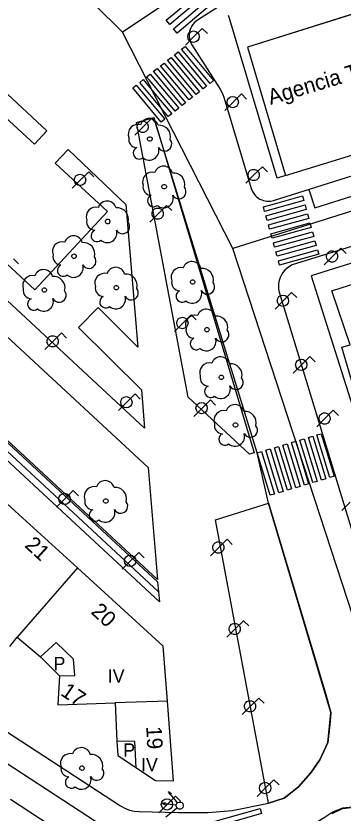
# Model space of a CAD drawing. Extents: x 282771 to 285132, y 4823109 to 4825496.
# Drawn here: x 284839.4 to 284876.2, y 4823915.9 to 4824005.5 of the extents above; entities that cross this region are included whole.
import ezdxf

# ---------------------------------------------------------------- set-up
doc = ezdxf.new("R2010")
doc.units = 0
for name, color, linetype in [('ACERA-BORDILLO', 7, 'Continuous'), ('ARBOL', 7, 'Continuous'), ('BORDILLO', 7, 'Continuous'), ('CALLE-EJE', 7, 'Continuous'), ('CARRIL-BICI-AREA', 7, 'Continuous'), ('CARRIL-BICI-EJE', 7, 'Continuous'), ('EDIFICIO', 7, 'Continuous'), ('FAROLA', 7, 'Continuous'), ('INTERIOR-EDIFICIO', 7, 'Continuous'), ('MEDIANERA', 7, 'Continuous'), ('NUM-PORTAL', 7, 'Continuous'), ('PASO-PEATONES', 7, 'Continuous'), ('SEMAFORO', 7, 'Continuous'), ('SENAL-VIARIA', 7, 'Continuous'), ('TXT-ALTURA-EDIFICIO', 7, 'Continuous'), ('TXT-EDIFICIOS', 7, 'Continuous'), ('ZONA-VERDE', 7, 'Continuous')]:
    doc.layers.add(name, color=color, linetype=linetype)

msp = doc.modelspace()

# ---------------------------------------------------------------- linework, layer by layer
at = {"layer": 'ACERA-BORDILLO'}
for points in [[(284891.079, 4824024.92), (284859.788, 4824005.004), (284859.499, 4824004.781), (284859.243, 4824004.492), (284859.134, 4824004.324), (284859.041, 4824004.143), (284858.966, 4824003.952), (284858.91, 4824003.753), (284858.876, 4824003.55), (284858.862, 4824003.345), (284858.87, 4824003.142), (284858.897, 4824002.944), (284859.006, 4824002.572), (284859.172, 4824002.248), (284862.335, 4823997.249), (284862.594, 4823996.771)], [(284692.789, 4824019.853), (284728.968, 4823996.225), (284791.718, 4823955.446), (284851.145, 4823916.741), (284851.625, 4823916.474), (284852.142, 4823916.273), (284852.681, 4823916.146), (284853.228, 4823916.094), (284857.609, 4823915.985), (284861.006, 4823915.985), (284863.68, 4823916.208), (284867.77, 4823917.047), (284869.552, 4823917.605), (284871.167, 4823918.886), (284872.559, 4823920.446), (284873.561, 4823921.895), (284874.452, 4823923.845), (284874.786, 4823927.244), (284867.771, 4823950.756), (284866.522, 4823956.415), (284854.868, 4823994.087)], [(284862.594, 4823996.771), (284862.786, 4823996.262), (284865.844, 4823986.095), (284865.981, 4823985.754), (284866.193, 4823985.426), (284866.327, 4823985.275), (284866.478, 4823985.135), (284866.644, 4823985.011), (284866.823, 4823984.904), (284867.012, 4823984.816), (284867.209, 4823984.748), (284867.409, 4823984.702), (284867.609, 4823984.677), (284867.999, 4823984.686), (284868.359, 4823984.763), (284891.078, 4823991.912)], [(284891.078, 4823983.884), (284870.448, 4823977.527), (284870.148, 4823977.357), (284869.878, 4823977.167), (284869.628, 4823976.937), (284869.408, 4823976.677), (284869.228, 4823976.397), (284869.088, 4823976.097), (284868.978, 4823975.777), (284868.918, 4823975.447), (284868.888, 4823975.107), (284868.908, 4823974.777), (284868.978, 4823974.447), (284891.077, 4823902.126)]]:
    msp.add_lwpolyline(points, dxfattribs=at)
at = {"layer": 'ARBOL'}
for centre, major_axis, ratio, start_param, end_param in [((284854.358, 4823992.937), (0.574, 0.865), 0.999978, 5.571506, 8.115185), ((284853.098, 4823992.207), (0.607, 0.914), 0.999978, 0.331845, 2.515676), ((284855.488, 4823991.937), (0.704, 1.06), 0.999978, 5.037269, 6.970509), ((284852.988, 4823991.637), (-0.517, -0.779), 0.999978, 5.099512, 6.836697), ((284856.098, 4823991.107), (-0.441, -0.664), 0.999978, 5.803987, 9.120612), ((284853.228, 4823990.087), (-0.372, -0.56), 0.999978, 4.141985, 7.558218), ((284854.368, 4823990.387), (-0.6, -0.904), 0.999978, 6.152914, 8.752992), ((284855.968, 4823987.577), (0.575, 0.865), 0.999978, 5.571657, 8.115336), ((284854.708, 4823986.847), (0.607, 0.914), 0.999978, 0.331996, 2.515827), ((284857.098, 4823986.577), (0.704, 1.06), 0.999978, 5.03742, 6.97066), ((284854.598, 4823986.277), (-0.518, -0.779), 0.999978, 5.099663, 6.836848), ((284857.708, 4823985.747), (-0.441, -0.664), 0.999978, 5.804138, 9.120763), ((284849.628, 4823983.656), (0.575, 0.865), 0.999978, 5.571972, 8.11565), ((284854.838, 4823984.727), (-0.372, -0.56), 0.999978, 4.142136, 7.558369), ((284855.978, 4823985.027), (-0.601, -0.904), 0.999978, 6.153065, 8.753143), ((284848.368, 4823982.926), (0.607, 0.913), 0.999978, 0.33231, 2.516141), ((284850.758, 4823982.656), (0.704, 1.06), 0.999978, 5.037734, 6.970975), ((284848.258, 4823982.356), (-0.518, -0.779), 0.999978, 5.099977, 6.837162), ((284851.368, 4823981.826), (-0.441, -0.664), 0.999978, 5.804453, 9.121077), ((284848.498, 4823980.806), (-0.372, -0.56), 0.999978, 4.14245, 7.558684), ((284849.638, 4823981.106), (-0.601, -0.904), 0.999978, 6.153379, 8.753457), ((284844.578, 4823979.026), (0.607, 0.913), 0.999978, 0.332558, 2.516388), ((284845.838, 4823979.756), (0.575, 0.865), 0.999978, 5.572219, 8.115898), ((284846.968, 4823978.756), (0.705, 1.06), 0.999978, 5.037982, 6.971222), ((284844.468, 4823978.456), (-0.518, -0.779), 0.999978, 5.100224, 6.83741), ((284847.578, 4823977.926), (-0.441, -0.664), 0.999978, 5.8047, 9.121324), ((284844.708, 4823976.906), (-0.372, -0.56), 0.999978, 4.142697, 7.558931), ((284845.848, 4823977.206), (-0.601, -0.904), 0.999978, 6.153626, 8.753704), ((284859.178, 4823976.856), (0.575, 0.865), 0.999978, 5.571958, 8.115637), ((284842.488, 4823975.956), (0.575, 0.865), 0.999978, 5.57245, 8.116129), ((284849.338, 4823975.486), (0.607, 0.913), 0.999978, 0.332557, 2.516388), ((284850.598, 4823976.216), (0.575, 0.865), 0.999978, 5.572218, 8.115897), ((284857.918, 4823976.126), (0.607, 0.913), 0.999978, 0.332297, 2.516128), ((284860.308, 4823975.856), (0.704, 1.06), 0.999978, 5.037721, 6.970961), ((284841.228, 4823975.226), (0.608, 0.913), 0.999978, 0.332788, 2.516619), ((284843.618, 4823974.956), (0.705, 1.059), 0.999978, 5.038212, 6.971453), ((284851.728, 4823975.216), (0.705, 1.06), 0.999978, 5.037981, 6.971221), ((284857.808, 4823975.556), (-0.518, -0.779), 0.999978, 5.099964, 6.837149), ((284841.118, 4823974.656), (-0.518, -0.779), 0.999978, 5.100455, 6.83764), ((284849.228, 4823974.916), (-0.518, -0.779), 0.999978, 5.100224, 6.837409), ((284852.338, 4823974.386), (-0.441, -0.664), 0.999978, 5.804699, 9.121324), ((284860.918, 4823975.026), (-0.441, -0.664), 0.999978, 5.804439, 9.121064), ((284844.228, 4823974.126), (-0.441, -0.663), 0.999978, 5.804931, 9.121555), ((284849.468, 4823973.366), (-0.372, -0.56), 0.999978, 4.142697, 7.55893), ((284850.608, 4823973.666), (-0.601, -0.904), 0.999978, 6.153626, 8.753704), ((284858.048, 4823974.006), (-0.372, -0.56), 0.999978, 4.142437, 7.55867), ((284859.188, 4823974.306), (-0.601, -0.904), 0.999978, 6.153366, 8.753444), ((284841.358, 4823973.106), (-0.372, -0.559), 0.999978, 4.142928, 7.559162), ((284842.498, 4823973.406), (-0.601, -0.904), 0.999978, 6.153857, 8.753935), ((284860.788, 4823971.506), (0.575, 0.865), 0.999978, 5.572105, 8.115784), ((284859.528, 4823970.776), (0.607, 0.913), 0.999978, 0.332444, 2.516275), ((284861.918, 4823970.506), (0.704, 1.06), 0.999978, 5.037868, 6.971108), ((284859.418, 4823970.206), (-0.518, -0.779), 0.999978, 5.100111, 6.837296), ((284862.528, 4823969.676), (-0.441, -0.664), 0.999978, 5.804586, 9.121211), ((284859.658, 4823968.656), (-0.372, -0.56), 0.999978, 4.142584, 7.558817), ((284860.798, 4823968.956), (-0.601, -0.904), 0.999978, 6.153513, 8.753591), ((284862.398, 4823966.146), (0.575, 0.865), 0.999978, 5.572256, 8.115935), ((284861.138, 4823965.416), (0.607, 0.913), 0.999978, 0.332595, 2.516426), ((284863.528, 4823965.146), (0.705, 1.06), 0.999978, 5.038019, 6.971259), ((284861.028, 4823964.846), (-0.518, -0.779), 0.999978, 5.100262, 6.837447), ((284864.138, 4823964.316), (-0.441, -0.664), 0.999978, 5.804737, 9.121361), ((284861.268, 4823963.296), (-0.372, -0.56), 0.999978, 4.142735, 7.558968), ((284862.408, 4823963.596), (-0.601, -0.904), 0.999978, 6.153664, 8.753741), ((284863.998, 4823960.786), (0.575, 0.865), 0.999978, 5.572406, 8.116084), ((284862.738, 4823960.056), (0.607, 0.913), 0.999978, 0.332744, 2.516575), ((284865.128, 4823959.786), (0.705, 1.059), 0.999978, 5.038168, 6.971409), ((284862.628, 4823959.486), (-0.518, -0.779), 0.999978, 5.100411, 6.837596), ((284865.738, 4823958.956), (-0.441, -0.663), 0.999978, 5.804887, 9.121511), ((284862.868, 4823957.936), (-0.372, -0.559), 0.999978, 4.142884, 7.559118), ((284864.008, 4823958.236), (-0.601, -0.904), 0.999978, 6.153813, 8.753891), ((284849.408, 4823952.246), (0.576, 0.864), 0.999978, 5.573115, 8.116794), ((284848.148, 4823951.516), (0.608, 0.913), 0.999978, 0.333454, 2.517284), ((284850.538, 4823951.246), (0.706, 1.059), 0.999978, 5.038878, 6.972118), ((284848.038, 4823950.946), (-0.519, -0.778), 0.999978, 5.10112, 6.838306), ((284851.148, 4823950.416), (-0.442, -0.663), 0.999978, 5.805596, 9.12222), ((284848.278, 4823949.396), (-0.373, -0.559), 0.999978, 4.143593, 7.559827), ((284849.418, 4823949.696), (-0.602, -0.903), 0.999978, 6.154523, 8.7546), ((284846.729, 4823922.241), (0.644, 0.815), 0.999979, 5.653909, 8.197588), ((284845.469, 4823921.511), (0.68, 0.861), 0.999979, 0.414248, 2.598079), ((284847.859, 4823921.241), (0.789, 0.999), 0.999979, 5.119672, 7.052912), ((284845.359, 4823920.941), (-0.58, -0.734), 0.999979, 5.181915, 6.9191), ((284848.469, 4823920.411), (-0.494, -0.625), 0.999979, 5.88639, 9.203015), ((284845.599, 4823919.391), (-0.416, -0.527), 0.999979, 4.224388, 7.640621), ((284846.739, 4823919.691), (-0.673, -0.852), 0.999979, 6.235317, 8.835395)]:
    msp.add_ellipse(centre, major_axis=major_axis, ratio=ratio, start_param=start_param, end_param=end_param, dxfattribs=at)
for centre, major_axis, ratio in [((284854.428, 4823991.677), (0.141, 0.212), 0.999978), ((284856.038, 4823986.317), (0.141, 0.212), 0.999978), ((284849.698, 4823982.396), (0.141, 0.212), 0.999978), ((284845.908, 4823978.496), (0.141, 0.212), 0.999978), ((284859.248, 4823975.596), (0.141, 0.212), 0.999978), ((284842.558, 4823974.696), (0.141, 0.212), 0.999978), ((284850.668, 4823974.956), (0.141, 0.212), 0.999978), ((284860.858, 4823970.246), (0.141, 0.212), 0.999978), ((284862.468, 4823964.886), (0.141, 0.212), 0.999978), ((284864.068, 4823959.526), (0.141, 0.212), 0.999978), ((284849.478, 4823950.986), (0.141, 0.212), 0.999978), ((284846.799, 4823920.981), (0.158, 0.2), 0.999979)]:
    msp.add_ellipse(centre, major_axis=major_axis, ratio=ratio, dxfattribs=at)
at = {"layer": 'BORDILLO'}
msp.add_lwpolyline([(284860.124, 4823911.219), (284862.631, 4823911.47), (284865.083, 4823911.804), (284867.228, 4823912.334), (284869.373, 4823912.975), (284870.711, 4823913.533), (284871.658, 4823913.986), (284872.894, 4823914.735), (284874.035, 4823915.432), (284874.926, 4823916.017), (284876.123, 4823916.519), (284877.529, 4823916.658)], dxfattribs=at)
at = {"layer": 'CALLE-EJE'}
for points in [[(284851.368, 4824003.677), (284806.899, 4824047.547)], [(284886.689, 4824027.151), (284851.368, 4824003.677)], [(284863.768, 4823979.377), (284851.368, 4824003.677)], [(284923.898, 4823998.247), (284863.768, 4823979.377)], [(284908.732, 4823875.626), (284895.269, 4823892.115), (284891.077, 4823898.616), (284888.917, 4823902.576), (284883.418, 4823919.286), (284863.768, 4823979.377)]]:
    msp.add_lwpolyline(points, dxfattribs=at)
at = {"layer": 'CARRIL-BICI-AREA'}
msp.add_lwpolyline([(284756.054, 4824031.914), (284757.074, 4824033.013), (284855.311, 4823941.906), (284855.507, 4823939.679)], close=True, dxfattribs=at)
at = {"layer": 'CARRIL-BICI-EJE'}
msp.add_line((284756.564, 4824032.464), (284855.409, 4823940.793), dxfattribs=at)
at = {"layer": 'EDIFICIO'}
for points in [[(284891.079, 4824020.587), (284886.049, 4824019.137), (284888.888, 4824009.367), (284865.428, 4824001.987), (284869.698, 4823987.557), (284891.078, 4823994.107), (284912.978, 4824000.817), (284905.429, 4824024.737), (284891.079, 4824020.587)], [(284900.914, 4823896.472), (284939.433, 4823908.51), (284940.916, 4823911.79), (284916.556, 4823989.795), (284902.908, 4823985.797), (284891.078, 4823982.087), (284885.758, 4823980.417), (284872.578, 4823976.297), (284877.718, 4823960.107), (284880.138, 4823952.506), (284883.888, 4823940.736), (284885.268, 4823936.386), (284890.388, 4823920.296), (284891.078, 4823918.126), (284897.392, 4823898.305), (284900.914, 4823896.472)], [(284838.698, 4823934.656), (284839.498, 4823935.686), (284842.138, 4823933.496), (284844.268, 4823931.346), (284844.088, 4823928.076), (284850.548, 4823928.326), (284850.738, 4823924.016), (284850.817, 4823922.386), (284855.087, 4823919.576), (284857.087, 4823919.566), (284856.408, 4823928.506), (284855.948, 4823934.666), (284846.288, 4823943.476), (284839.698, 4823949.486), (284831.608, 4823956.866)]]:
    msp.add_lwpolyline(points, dxfattribs=at)
at = {"layer": 'FAROLA'}
for p, q in [((284860.325, 4824004.096), (284859.385, 4824003.166)), ((284860.915, 4824003.506), (284860.325, 4824004.096)), ((284859.385, 4824003.166), (284858.455, 4824002.226)), ((284864.732, 4823996.749), (284863.792, 4823995.819)), ((284865.322, 4823996.159), (284864.732, 4823996.749)), ((284863.792, 4823995.819), (284862.862, 4823994.879)), ((284854.61, 4823993.963), (284853.67, 4823993.033)), ((284855.2, 4823993.373), (284854.61, 4823993.963)), ((284853.67, 4823993.033), (284852.74, 4823992.093)), ((284867.088, 4823988.557), (284866.148, 4823987.627)), ((284867.678, 4823987.967), (284867.088, 4823988.557)), ((284847.556, 4823987.996), (284846.616, 4823987.066)), ((284848.146, 4823987.406), (284847.556, 4823987.996)), ((284866.148, 4823987.627), (284865.218, 4823986.687)), ((284846.616, 4823987.066), (284845.686, 4823986.126)), ((284856.298, 4823984.206), (284855.358, 4823983.276)), ((284856.888, 4823983.616), (284856.298, 4823984.206)), ((284855.358, 4823983.276), (284854.428, 4823982.336)), ((284875.912, 4823979.4), (284874.972, 4823978.47)), ((284876.502, 4823978.81), (284875.912, 4823979.4)), ((284874.972, 4823978.47), (284874.042, 4823977.53)), ((284839.675, 4823977.631), (284839.085, 4823978.221)), ((284870.381, 4823974.431), (284869.441, 4823973.501)), ((284870.971, 4823973.841), (284870.381, 4823974.431)), ((284869.441, 4823973.501), (284868.511, 4823972.561)), ((284859.068, 4823971.922), (284858.128, 4823970.992)), ((284859.658, 4823971.332), (284859.068, 4823971.922)), ((284858.128, 4823970.992), (284857.198, 4823970.052)), ((284844.485, 4823969.87), (284843.545, 4823968.94)), ((284845.075, 4823969.28), (284844.485, 4823969.87)), ((284843.545, 4823968.94), (284842.615, 4823968)), ((284872.441, 4823967.22), (284871.501, 4823966.29)), ((284873.031, 4823966.63), (284872.441, 4823967.22)), ((284871.501, 4823966.29), (284870.571, 4823965.35)), ((284852.769, 4823963.016), (284851.829, 4823962.086)), ((284853.359, 4823962.426), (284852.769, 4823963.016)), ((284861.24, 4823962.365), (284860.3, 4823961.435)), ((284861.83, 4823961.775), (284861.24, 4823962.365)), ((284851.829, 4823962.086), (284850.899, 4823961.146)), ((284860.3, 4823961.435), (284859.37, 4823960.495)), ((284875.068, 4823961.196), (284874.128, 4823960.266)), ((284875.658, 4823960.606), (284875.068, 4823961.196)), ((284874.128, 4823960.266), (284873.198, 4823959.326)), ((284845.818, 4823952.156), (284844.878, 4823951.226)), ((284846.408, 4823951.566), (284845.818, 4823952.156)), ((284844.878, 4823951.226), (284843.948, 4823950.286)), ((284876.976, 4823950.879), (284876.046, 4823949.939)), ((284863.121, 4823946.699), (284862.181, 4823945.769)), ((284863.711, 4823946.109), (284863.121, 4823946.699)), ((284862.181, 4823945.769), (284861.251, 4823944.829)), ((284853.203, 4823945.205), (284852.263, 4823944.275)), ((284853.793, 4823944.615), (284853.203, 4823945.205)), ((284852.263, 4823944.275), (284851.333, 4823943.335)), ((284864.962, 4823937.548), (284864.022, 4823936.618)), ((284865.552, 4823936.958), (284864.962, 4823937.548)), ((284864.022, 4823936.618), (284863.092, 4823935.678)), ((284866.687, 4823928.858), (284865.747, 4823927.928)), ((284867.277, 4823928.268), (284866.687, 4823928.858)), ((284865.747, 4823927.928), (284864.817, 4823926.988)), ((284868.378, 4823919.678), (284867.438, 4823918.748)), ((284868.968, 4823919.088), (284868.378, 4823919.678)), ((284867.438, 4823918.748), (284866.508, 4823917.808)), ((284857.331, 4823917.836), (284856.391, 4823916.906)), ((284857.921, 4823917.246), (284857.331, 4823917.836)), ((284856.391, 4823916.906), (284855.461, 4823915.966))]:
    msp.add_line(p, q, dxfattribs=at)
for centre in [(284859.345, 4824003.166), (284863.752, 4823995.819), (284846.576, 4823987.066), (284869.401, 4823973.501), (284858.088, 4823970.992), (284871.461, 4823966.29), (284851.789, 4823962.086), (284860.26, 4823961.435), (284844.838, 4823951.226), (284852.223, 4823944.275), (284867.398, 4823918.748), (284856.351, 4823916.906)]:
    msp.add_circle(centre, 0.638, dxfattribs=at)
for centre, major_axis in [((284853.63, 4823993.033), (0.353, 0.531)), ((284866.108, 4823987.627), (0.353, 0.531)), ((284855.318, 4823983.276), (0.353, 0.531)), ((284874.932, 4823978.47), (0.352, 0.531)), ((284843.505, 4823968.94), (0.353, 0.531)), ((284874.088, 4823960.266), (0.353, 0.531)), ((284862.141, 4823945.769), (0.353, 0.531)), ((284863.982, 4823936.618), (0.353, 0.531)), ((284865.707, 4823927.928), (0.353, 0.531))]:
    msp.add_ellipse(centre, major_axis=major_axis, ratio=0.999978, dxfattribs=at)
at = {"layer": 'INTERIOR-EDIFICIO'}
for points in [[(284844.268, 4823931.346), (284845.988, 4823931.386), (284845.828, 4823933.226), (284843.888, 4823935.106), (284842.138, 4823933.496)], [(284852.897, 4823921.016), (284852.748, 4823923.966), (284850.738, 4823924.016)]]:
    msp.add_lwpolyline(points, dxfattribs=at)
at = {"layer": 'MEDIANERA'}
for p, q in [((284846.288, 4823943.476), (284839.498, 4823935.686)), ((284856.408, 4823928.506), (284850.548, 4823928.326))]:
    msp.add_line(p, q, dxfattribs=at)
msp.add_lwpolyline([(284889.278, 4823956.847), (284881.248, 4823954.396), (284879.388, 4823960.427), (284878.388, 4823960.227), (284876.018, 4823968.287), (284876.978, 4823968.527), (284874.888, 4823974.607), (284877.838, 4823975.537), (284877.278, 4823976.847), (284881.998, 4823978.257), (284882.428, 4823976.907), (284885.138, 4823977.807), (284887.548, 4823970.057)], dxfattribs=at)
at = {"layer": 'PASO-PEATONES'}
for points in [[(284856.269, 4824005.019), (284859.965, 4824008.117), (284860.373, 4824007.63), (284856.677, 4824004.532)], [(284857.085, 4824004.045), (284860.782, 4824007.143), (284861.19, 4824006.656), (284857.494, 4824003.558)], [(284857.997, 4824001.753), (284858.39, 4824002.063), (284861.598, 4823998.226), (284861.206, 4823997.916)], [(284856.428, 4824000.511), (284856.821, 4824000.822), (284860.029, 4823996.985), (284859.637, 4823996.674)], [(284857.213, 4824001.132), (284857.605, 4824001.443), (284860.814, 4823997.605), (284860.421, 4823997.295)], [(284855.644, 4823999.891), (284856.036, 4824000.201), (284859.245, 4823996.364), (284858.852, 4823996.054)], [(284854.075, 4823998.649), (284854.164, 4823998.72), (284854.467, 4823998.96), (284857.675, 4823995.123), (284857.283, 4823994.812), (284854.398, 4823998.263)], [(284854.859, 4823999.27), (284855.252, 4823999.58), (284858.46, 4823995.743), (284858.068, 4823995.433)], [(284853.29, 4823998.029), (284853.682, 4823998.339), (284855.418, 4823996.263), (284856.891, 4823994.502), (284856.499, 4823994.191)], [(284852.506, 4823997.408), (284852.898, 4823997.718), (284856.106, 4823993.881), (284855.714, 4823993.571)], [(284867.207, 4823984.04), (284868.462, 4823984.389), (284871.606, 4823985.263), (284871.746, 4823984.758), (284867.347, 4823983.536)], [(284867.487, 4823983.032), (284871.886, 4823984.254), (284872.026, 4823983.75), (284867.627, 4823982.527)], [(284867.767, 4823982.023), (284872.166, 4823983.246), (284872.306, 4823982.742), (284867.908, 4823981.519)], [(284868.048, 4823981.015), (284872.446, 4823982.238), (284872.587, 4823981.733), (284868.188, 4823980.511)], [(284868.328, 4823980.007), (284872.727, 4823981.229), (284872.867, 4823980.725), (284868.468, 4823979.503)], [(284868.608, 4823978.998), (284873.007, 4823980.221), (284873.147, 4823979.717), (284868.748, 4823978.494)], [(284868.888, 4823977.99), (284873.287, 4823979.213), (284873.427, 4823978.709), (284869.028, 4823977.486)], [(284871.315, 4823957.841), (284871.794, 4823957.983), (284873.256, 4823953.202), (284872.777, 4823953.059)], [(284872.273, 4823958.126), (284872.753, 4823958.269), (284874.214, 4823953.487), (284873.735, 4823953.344)], [(284873.232, 4823958.411), (284873.711, 4823958.554), (284875.173, 4823953.772), (284874.694, 4823953.63)], [(284868.439, 4823956.985), (284868.919, 4823957.128), (284870.38, 4823952.346), (284869.901, 4823952.204)], [(284869.398, 4823957.271), (284869.877, 4823957.413), (284871.339, 4823952.631), (284870.86, 4823952.489)], [(284870.356, 4823957.556), (284870.836, 4823957.698), (284872.297, 4823952.917), (284871.818, 4823952.774)], [(284866.522, 4823956.415), (284867.002, 4823956.558), (284868.463, 4823951.776), (284867.984, 4823951.633)], [(284867.481, 4823956.7), (284867.96, 4823956.843), (284869.422, 4823952.061), (284868.943, 4823951.918)], [(284861.524, 4823914.932), (284866.826, 4823916.448), (284866.988, 4823915.88), (284861.686, 4823914.365)]]:
    msp.add_lwpolyline(points, close=True, dxfattribs=at)
at = {"layer": 'SEMAFORO'}
for p, q in [((284857.296, 4823917.399), (284856.544, 4823918.334)), ((284856.704, 4823917.975), (284856.544, 4823918.334)), ((284856.86, 4823918.101), (284856.544, 4823918.334)), ((284856.207, 4823917.062), (284855.815, 4823916.991)), ((284857.01, 4823916.861), (284855.815, 4823916.991)), ((284856.182, 4823916.837), (284855.815, 4823916.991)), ((284857.404, 4823916.818), (284857.01, 4823916.861)), ((284857.547, 4823917.088), (284857.296, 4823917.399)), ((284856.239, 4823915.522), (284857.174, 4823916.274)), ((284857.174, 4823916.274), (284857.486, 4823916.525))]:
    msp.add_line(p, q, dxfattribs=at)
msp.add_ellipse((284857.797, 4823916.776), major_axis=(0.222, 0.333), ratio=0.999978, dxfattribs=at)
at = {"layer": 'SENAL-VIARIA'}
for p, q in [((284729.555, 4823992.365), (284860.202, 4823907.288)), ((284848.674, 4823911.015), (284838.758, 4823917.452))]:
    msp.add_line(p, q, dxfattribs=at)
msp.add_lwpolyline([(284872.318, 4823986.009), (284873.01, 4823983.925), (284891.078, 4823989.627), (284904.33, 4823993.809), (284903.678, 4823995.876)], dxfattribs=at)
at = {"layer": 'ZONA-VERDE'}
for p, q in [((284811.502, 4824021.618), (284842.845, 4823992.586)), ((284879.927, 4824006.548), (284865.428, 4824001.987)), ((284863.3, 4824005.465), (284863.282, 4824005.534)), ((284868.766, 4823987.271), (284863.3, 4824005.465)), ((284865.428, 4824001.987), (284869.698, 4823987.557)), ((284852.948, 4823993.517), (284854.868, 4823994.087)), ((284854.868, 4823994.087), (284866.168, 4823956.416)), ((284858.738, 4823962.646), (284852.948, 4823993.517)), ((284842.845, 4823992.586), (284841.457, 4823991.087)), ((284843.788, 4823988.947), (284845.228, 4823990.501)), ((284845.228, 4823990.501), (284851.727, 4823984.323)), ((284849.658, 4823983.517), (284843.788, 4823988.947)), ((284869.698, 4823987.557), (284868.766, 4823987.271)), ((284851.727, 4823984.323), (284853.088, 4823968.286)), ((284841.508, 4823974.706), (284849.658, 4823983.517)), ((284835.638, 4823980.146), (284841.508, 4823974.706)), ((284853.848, 4823959.186), (284833.598, 4823977.946)), ((284831.558, 4823975.736), (284854.228, 4823954.746)), ((284848.618, 4823972.736), (284846.398, 4823970.506)), ((284853.088, 4823968.286), (284848.618, 4823972.736)), ((284846.398, 4823970.506), (284853.498, 4823963.466)), ((284855.288, 4823942.176), (284825.778, 4823969.506)), ((284853.498, 4823963.466), (284853.848, 4823959.186)), ((284865.638, 4823956.256), (284858.738, 4823962.646)), ((284866.168, 4823956.416), (284865.638, 4823956.256)), ((284854.228, 4823954.746), (284855.288, 4823942.176)), ((284861.813, 4823948.862), (284867.77, 4823950.756)), ((284867.77, 4823950.756), (284874.229, 4823929.25)), ((284867.77, 4823917.047), (284861.813, 4823948.862)), ((284874.229, 4823929.25), (284874.786, 4823927.244)), ((284874.786, 4823927.244), (284874.674, 4823925.851)), ((284874.674, 4823925.851), (284874.452, 4823923.845)), ((284874.452, 4823923.845), (284873.561, 4823921.895)), ((284873.561, 4823921.895), (284872.559, 4823920.446)), ((284872.559, 4823920.446), (284871.167, 4823918.886)), ((284871.167, 4823918.886), (284869.552, 4823917.605)), ((284869.552, 4823917.605), (284867.77, 4823917.047)), ((284874.949, 4823915.898), (284876.12, 4823916.432)), ((284876.12, 4823916.432), (284877.095, 4823916.548))]:
    msp.add_line(p, q, dxfattribs=at)
msp.add_lwpolyline([(284841.457, 4823991.087), (284821.775, 4824009.164)], dxfattribs=at)

# ---------------------------------------------------------------- texts
at = {"layer": 'NUM-PORTAL'}
for s, rotation, p in [('21', 317.63983, (284840.259, 4823945.898)), ('20', 317.63983, (284847.712, 4823938.431)), ('17', 326.09001, (284844.285, 4823929.251)), ('19', 272.6701, (284854.025, 4823925.661))]:
    msp.add_text(s, height=1.75, rotation=rotation, dxfattribs=at).set_placement(p)
at = {"layer": 'TXT-ALTURA-EDIFICIO'}
for s, p in [('P', (284843.592, 4823931.976)), ('IV', (284849.698, 4823930.586)), ('P', (284851.442, 4823922.256)), ('IV', (284853.438, 4823920.626))]:
    msp.add_text(s, height=1.5, rotation=0.0006, dxfattribs=at).set_placement(p)
at = {"layer": 'TXT-EDIFICIOS'}
msp.add_text('Agencia Tribuatria Catastro', height=1.75, rotation=16.65659, dxfattribs=at).set_placement((284868.005, 4823995.487))

doc.saveas('drawing.dxf')
